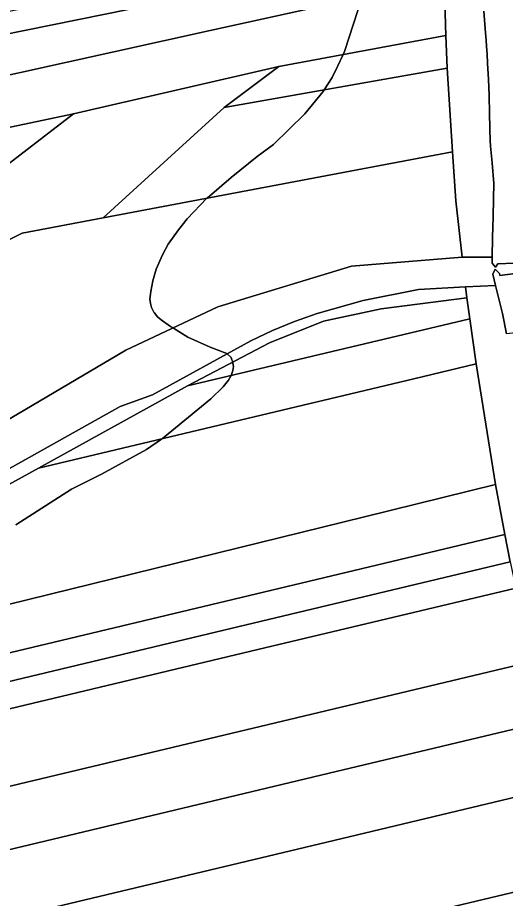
# Model space of a CAD drawing. Extents: x -521939 to -516426, y -1197857 to -1189551.
# Drawn here: x -521052.2 to -520824.9, y -1191196.8 to -1190786 of the extents above; entities that cross this region are included whole.
import ezdxf

# ---------------------------------------------------------------- set-up
doc = ezdxf.new("R2010")
doc.units = 0
for name, color, linetype in [('95560013', 7, 'Continuous'), ('95610013', 7, 'Continuous'), ('95630013', 7, 'Continuous'), ('95640013', 7, 'Continuous'), ('95660013', 7, 'Continuous')]:
    doc.layers.add(name, color=color, linetype=linetype)

msp = doc.modelspace()

# ---------------------------------------------------------------- linework, layer by layer
at = {"layer": '95560013'}
for points in [[(-521681.39, -1190911.18), (-521677.29, -1190902.59), (-521501.29, -1190868.66), (-521317.25, -1190833.18), (-521138.15, -1190798.65), (-520959.05, -1190764.12), (-520853.81, -1190743.83), (-520853.6, -1190752.22), (-520963.96, -1190774.66), (-521145.09, -1190811.49), (-521320.22, -1190847.1), (-521372.85, -1190856.47), (-521425.01, -1190865.8), (-521453.93, -1190870.89), (-521460.01, -1190871.96), (-521483.31, -1190876.02), (-521504.24, -1190879.82), (-521526.13, -1190883.61), (-521548.65, -1190887.54)], [(-520853.6, -1190752.22), (-520853.48, -1190767.88), (-520962.56, -1190792.05), (-521140.87, -1190831.56), (-521319.18, -1190871.07), (-521320.22, -1190847.1), (-521145.09, -1190811.49), (-520963.96, -1190774.66)], [(-520852.06, -1190809.58), (-520955.91, -1190827.93), (-520930.46, -1190808.82), (-520852.66, -1190794.34)], [(-520955.91, -1190827.93), (-520852.06, -1190809.58), (-520849.49, -1190848.58), (-521012.31, -1190879.41)], [(-521204.73, -1191003.3), (-521102.75, -1190913.16), (-521050.15, -1190886.58), (-521012.31, -1190879.41), (-520849.49, -1190848.58), (-520847.98, -1190871.46), (-520845.07, -1190897.78), (-520896.6, -1190901.88), (-520958.97, -1190920.92), (-521001.86, -1190941.06), (-521102.12, -1191000.34), (-521163.1, -1191037.51), (-521188.22, -1191050.28), (-521226.57, -1191059.93), (-521251.03, -1191059.96), (-521273.53, -1191058.18), (-521276.05, -1191052.73), (-521252.59, -1191036.79), (-521218.27, -1191013.84)], [(-520973.04, -1190957.79), (-520934.86, -1190937.62), (-520909.67, -1190927.54), (-520882.86, -1190921.74), (-520842.9, -1190916.64), (-520841.49, -1190926.47)], [(-520841.49, -1190926.47), (-520838.45, -1190947.47), (-520867.54, -1190954.4), (-521042.5, -1190996.08), (-520973.04, -1190957.79)], [(-521248.14, -1191085.64), (-521229.14, -1191089.2), (-521211.09, -1191086.92), (-521196.9, -1191081.18), (-521042.5, -1190996.08), (-520867.54, -1190954.4), (-520838.45, -1190947.47), (-520829.51, -1191003.76), (-520890.59, -1191018.81), (-521066.89, -1191062.25), (-521243.19, -1191105.69)], [(-520829.51, -1191003.76), (-520825.08, -1191027.11), (-520948.1, -1191056.48), (-521121.97, -1191097.99), (-521298.06, -1191140.03), (-521306.22, -1191122.56), (-521243.19, -1191105.69), (-521066.89, -1191062.25), (-520890.59, -1191018.81)], [(-520825.08, -1191027.11), (-520822.58, -1191039.85), (-520945.68, -1191069.25), (-521118.02, -1191110.41), (-521291.03, -1191151.73), (-521298.06, -1191140.03), (-521121.97, -1191097.99), (-520948.1, -1191056.48)], [(-520945.68, -1191069.25), (-520822.58, -1191039.85), (-520820.01, -1191052.05), (-520940.27, -1191080.75), (-521112.07, -1191121.75), (-521283.87, -1191162.75), (-521291.03, -1191151.73), (-521118.02, -1191110.41)], [(-520820.01, -1191052.05), (-520812.23, -1191086.24), (-520915.1, -1191110.79), (-521089.12, -1191152.32), (-521264.02, -1191194.06), (-521283.87, -1191162.75), (-521112.07, -1191121.75), (-520940.27, -1191080.75)], [(-520812.23, -1191086.24), (-520805.2, -1191114.16), (-520903.8, -1191137.67), (-521078.73, -1191179.38), (-521253.66, -1191221.09), (-521257.44, -1191204.41), (-521264.02, -1191194.06), (-521089.12, -1191152.32), (-520915.1, -1191110.79)], [(-520805.2, -1191114.16), (-520797.61, -1191144.17), (-520897.63, -1191168.05), (-521072.33, -1191209.76), (-521247.03, -1191251.47), (-521253.66, -1191221.09), (-521078.73, -1191179.38), (-520903.8, -1191137.67)], [(-520797.61, -1191144.17), (-520786.96, -1191185.86), (-520886.83, -1191209.61), (-521059.91, -1191250.77), (-521234.63, -1191292.32), (-521241.56, -1191275.78), (-521247.03, -1191251.47), (-521072.33, -1191209.76), (-520897.63, -1191168.05)], [(-520786.96, -1191185.86), (-520774.39, -1191235.28), (-520865.22, -1191256.77), (-521038.3, -1191297.72), (-521214.55, -1191339.42), (-521234.63, -1191292.32), (-521059.91, -1191250.77), (-520886.83, -1191209.61)]]:
    msp.add_lwpolyline(points, close=True, dxfattribs=at)
at = {"layer": '95610013'}
for points in [[(-520853.48, -1190767.88), (-520852.66, -1190794.34), (-520930.46, -1190808.82), (-521026.22, -1190830.89), (-521057.89, -1190837.57), (-521100.8, -1190846.62), (-521144.36, -1190855.59), (-521318.26, -1190891.4), (-521319.18, -1190871.07), (-521140.87, -1190831.56), (-520962.56, -1190792.05)], [(-521303.06, -1191018.65), (-521157.58, -1190911.2), (-521057.89, -1190837.57), (-521026.22, -1190830.89), (-521151.49, -1190927.2), (-521231.97, -1190992.2), (-521281.09, -1191031.69), (-521303.14, -1191038.45)]]:
    msp.add_lwpolyline(points, close=True, dxfattribs=at)
at = {"layer": '95630013'}
for points in [[(-521102.12, -1191000.34), (-521001.86, -1190941.06), (-520958.97, -1190920.92), (-520896.6, -1190901.88), (-520845.07, -1190897.78), (-520831.02, -1190897.74), (-520831.08, -1190900.46), (-520829.44, -1190902.33), (-520828.34, -1190900.78), (-520820.92, -1190900.45)], [(-520820.37, -1190905.39), (-520827.42, -1190906.21), (-520827.62, -1190905.36), (-520829.58, -1190903.39), (-520830.74, -1190905.71), (-520829.46, -1190910.89), (-520843.48, -1190911.63), (-520865.37, -1190912.8), (-520891.13, -1190918), (-520912.59, -1190923.98), (-520923.12, -1190927.67), (-520933.42, -1190931.93), (-520943.48, -1190936.76), (-520989.34, -1190961.96), (-521004.39, -1190967.44), (-521090.82, -1191015.73)]]:
    msp.add_lwpolyline(points, dxfattribs=at)
at = {"layer": '95640013'}
for points in [[(-520834.92, -1190782.92), (-520834.61, -1190787.07), (-520834.16, -1190793.02), (-520833.91, -1190796.45), (-520833.68, -1190799.5), (-520833.41, -1190803.07), (-520833.2, -1190807.31), (-520832.83, -1190814.81), (-520832.46, -1190822.22), (-520832.41, -1190823.17), (-520832.28, -1190829.94), (-520832.12, -1190838.18), (-520832.02, -1190843.31), (-520831.79, -1190846.02), (-520831.11, -1190853.75), (-520830.27, -1190863.43), (-520830.42, -1190870.43), (-520830.61, -1190878.92), (-520830.82, -1190888.52), (-520831.02, -1190897.74), (-520845.07, -1190897.78), (-520847.98, -1190871.46), (-520849.49, -1190848.58), (-520852.06, -1190809.58), (-520852.66, -1190794.34), (-520853.48, -1190767.88)], [(-520820.92, -1190900.45), (-520828.34, -1190900.78), (-520829.44, -1190902.33), (-520831.08, -1190900.46), (-520831.02, -1190897.74), (-520830.82, -1190888.52), (-520830.61, -1190878.92), (-520830.42, -1190870.43), (-520830.27, -1190863.43), (-520831.11, -1190853.75), (-520831.79, -1190846.02), (-520832.02, -1190843.31), (-520832.12, -1190838.18), (-520832.28, -1190829.94), (-520832.41, -1190823.17), (-520832.46, -1190822.22), (-520832.83, -1190814.81), (-520833.2, -1190807.31), (-520833.41, -1190803.07), (-520833.68, -1190799.5), (-520833.91, -1190796.45), (-520834.16, -1190793.02), (-520834.61, -1190787.07), (-520834.92, -1190782.92)], [(-521090.82, -1191015.73), (-521004.39, -1190967.44), (-520989.34, -1190961.96), (-520943.48, -1190936.76), (-520933.42, -1190931.93), (-520923.12, -1190927.67), (-520912.59, -1190923.98), (-520891.13, -1190918), (-520865.37, -1190912.8), (-520843.48, -1190911.63), (-520842.9, -1190916.64), (-520882.86, -1190921.74), (-520909.67, -1190927.54), (-520934.86, -1190937.62), (-520973.04, -1190957.79), (-521042.5, -1190996.08), (-521196.9, -1191081.18)], [(-520822.58, -1191039.85), (-520825.08, -1191027.11), (-520829.51, -1191003.76), (-520838.45, -1190947.47), (-520841.49, -1190926.47), (-520842.9, -1190916.64), (-520843.48, -1190911.63), (-520829.46, -1190910.89), (-520826.26, -1190923.93), (-520824.34, -1190933.44)]]:
    msp.add_lwpolyline(points, dxfattribs=at)
for points in [[(-520930.46, -1190808.82), (-520955.91, -1190827.93), (-521012.31, -1190879.41), (-521050.15, -1190886.58), (-521102.75, -1190913.16), (-521204.73, -1191003.3), (-521218.27, -1191013.84), (-521252.59, -1191036.79), (-521276.05, -1191052.73), (-521303.14, -1191038.45), (-521281.09, -1191031.69), (-521231.97, -1190992.2), (-521151.49, -1190927.2), (-521026.22, -1190830.89)], [(-520808.82, -1190904.62), (-520807.88, -1190904.52), (-520807.95, -1190903.96), (-520804.87, -1190903.59), (-520802.01, -1190903.88), (-520799.99, -1190904.49), (-520799.08, -1190905.21), (-520799.16, -1190903.19), (-520797.76, -1190901.16), (-520795.84, -1190903.04), (-520795.63, -1190907.7), (-520795.25, -1190916.18), (-520794.58, -1190926.05), (-520794.23, -1190929.98), (-520824.34, -1190933.44), (-520826.26, -1190923.93), (-520829.46, -1190910.89), (-520830.74, -1190905.71), (-520829.58, -1190903.39), (-520827.62, -1190905.36), (-520827.42, -1190906.21), (-520820.37, -1190905.39), (-520820.31, -1190905.9), (-520819.5, -1190905.81)]]:
    msp.add_lwpolyline(points, close=True, dxfattribs=at)
at = {"layer": '95660013'}
for points in [[(-521053.03, -1191022.62), (-521027.06, -1191005.93), (-521013.15, -1190998.97), (-520992.12, -1190987.44), (-520985.57, -1190982.98), (-520984.78, -1190982.33), (-520962.21, -1190963.74), (-520956.47, -1190958.17), (-520953.87, -1190955.1), (-520952.75, -1190952.96), (-520952.48, -1190952.44), (-520952.21, -1190951.51), (-520951.95, -1190950.58), (-520951.66, -1190948.73), (-520951.85, -1190947.16), (-520951.99, -1190946.67), (-520952.11, -1190946.25), (-520952.32, -1190945.54), (-520952.76, -1190944.58), (-520954.77, -1190942.66), (-520962.44, -1190939.75), (-520972.89, -1190934.99), (-520979.61, -1190930.78), (-520979.77, -1190930.69), (-520980.61, -1190930.18), (-520981.37, -1190929.72), (-520982.13, -1190929.27), (-520984.74, -1190927.47), (-520986.08, -1190926.3), (-520987.18, -1190925.33), (-520988.45, -1190923.72), (-520988.68, -1190923.42), (-520989.84, -1190921.16), (-520990.31, -1190919.36), (-520990.54, -1190917.27), (-520990.07, -1190913.68), (-520989.26, -1190908.81), (-520987.64, -1190903.36), (-520984.74, -1190896.58), (-520982.02, -1190891.6), (-520977.27, -1190884.99), (-520973.21, -1190879.89), (-520964.06, -1190870.27), (-520963.94, -1190870.15), (-520952.69, -1190860.53), (-520940.52, -1190850.8), (-520932.99, -1190845.12), (-520918.38, -1190830.86), (-520909.81, -1190820.43), (-520909.34, -1190819.7), (-520905.63, -1190813.94), (-520903.19, -1190808.79), (-520900.56, -1190803.25), (-520899.83, -1190801.72), (-520891.7, -1190776.35)], [(-520891.7, -1190776.35), (-520899.83, -1190801.72), (-520900.56, -1190803.25), (-520903.19, -1190808.79), (-520905.63, -1190813.94), (-520909.34, -1190819.7), (-520909.81, -1190820.43), (-520918.38, -1190830.86), (-520932.99, -1190845.12), (-520940.52, -1190850.8), (-520952.69, -1190860.53), (-520963.94, -1190870.15), (-520964.06, -1190870.27), (-520973.21, -1190879.89), (-520977.27, -1190884.99), (-520982.02, -1190891.6), (-520984.74, -1190896.58), (-520987.64, -1190903.36), (-520989.26, -1190908.81), (-520990.07, -1190913.68), (-520990.54, -1190917.27), (-520990.31, -1190919.36), (-520989.84, -1190921.16), (-520988.68, -1190923.42), (-520988.45, -1190923.72), (-520987.18, -1190925.33), (-520986.08, -1190926.3), (-520984.74, -1190927.47), (-520982.13, -1190929.27), (-520981.37, -1190929.72), (-520980.61, -1190930.18), (-520979.77, -1190930.69), (-520979.61, -1190930.78), (-520972.89, -1190934.99), (-520962.44, -1190939.75), (-520954.77, -1190942.66), (-520952.76, -1190944.58), (-520952.32, -1190945.54), (-520952.11, -1190946.25), (-520951.99, -1190946.67), (-520951.85, -1190947.16), (-520951.66, -1190948.73), (-520951.95, -1190950.58), (-520952.21, -1190951.51), (-520952.48, -1190952.44), (-520952.75, -1190952.96), (-520953.87, -1190955.1), (-520956.47, -1190958.17), (-520962.21, -1190963.74), (-520984.78, -1190982.33), (-520985.57, -1190982.98), (-520992.12, -1190987.44), (-521013.15, -1190998.97), (-521027.06, -1191005.93), (-521053.03, -1191022.62)]]:
    msp.add_lwpolyline(points, dxfattribs=at)

doc.saveas('drawing.dxf')
